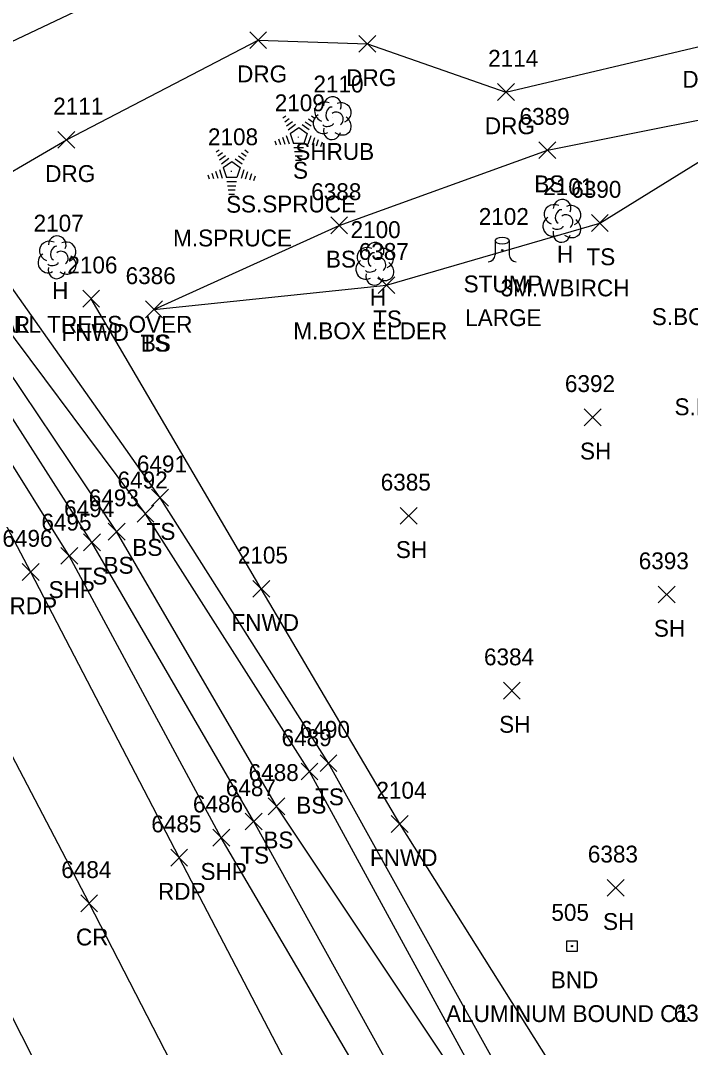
# Model space of a CAD drawing. Extents: x 1439173 to 1457902, y 641926 to 659889.
# Drawn here: x 1448928.4 to 1449007.9, y 643615.4 to 643737.2 of the extents above; entities that cross this region are included whole.
import ezdxf

# ---------------------------------------------------------------- set-up
doc = ezdxf.new("R2010")
doc.units = 0
for name, color, linetype in [('D_C', 7, 'Continuous'), ('L_A', 7, 'Continuous'), ('L_C', 7, 'Continuous'), ('L_I', 7, 'Continuous'), ('L_TIC', 7, 'Continuous'), ('LELB', 7, 'Continuous'), ('Level 18', 7, 'Continuous'), ('LFNC', 7, 'Continuous'), ('LSH', 7, 'Continuous'), ('LTC', 7, 'Continuous'), ('LTD', 7, 'Continuous'), ('LTS', 7, 'Continuous'), ('M_A', 7, 'Continuous'), ('M_C', 7, 'Continuous'), ('M_I', 7, 'Continuous'), ('P_A', 7, 'Continuous'), ('P_I', 7, 'Continuous'), ('P_TIC', 7, 'Continuous'), ('PET', 7, 'Continuous'), ('PRC', 7, 'Continuous'), ('PSP', 7, 'Continuous'), ('R_A', 7, 'Continuous'), ('R_I', 7, 'Continuous'), ('R_TIC', 7, 'Continuous'), ('RDG', 7, 'Continuous')]:
    doc.layers.add(name, color=color, linetype=linetype)

msp = doc.modelspace()

# ---------------------------------------------------------------- linework, layer by layer
at = {"layer": 'L_TIC'}
for points in [[(1448989.94, 643720.87), (1448991.94, 643722.87)], [(1448991.94, 643720.87), (1448989.94, 643722.87)], [(1448965.21, 643711.94), (1448967.21, 643713.94)], [(1448967.21, 643711.94), (1448965.21, 643713.94)], [(1448996.17, 643712.22), (1448998.17, 643714.22)], [(1448998.17, 643712.22), (1448996.17, 643714.22)], [(1448970.84, 643704.85), (1448972.84, 643706.85)], [(1448972.84, 643704.85), (1448970.84, 643706.85)], [(1448935.78, 643703.25), (1448937.78, 643705.25)], [(1448937.78, 643703.25), (1448935.78, 643705.25)], [(1448943.23, 643701.98), (1448945.23, 643703.98)], [(1448945.23, 643701.98), (1448943.23, 643703.98)], [(1448943.23, 643701.98), (1448945.23, 643703.98)], [(1448945.23, 643701.98), (1448943.23, 643703.98)], [(1448995.32, 643689.18), (1448997.32, 643691.18)], [(1448997.32, 643689.18), (1448995.32, 643691.18)], [(1448943.95, 643679.65), (1448945.95, 643681.65)], [(1448945.95, 643679.65), (1448943.95, 643681.65)], [(1448942.22, 643677.75), (1448944.22, 643679.75)], [(1448944.22, 643677.75), (1448942.22, 643679.75)], [(1448973.46, 643677.49), (1448975.46, 643679.49)], [(1448975.46, 643677.49), (1448973.46, 643679.49)], [(1448938.8, 643675.63), (1448940.8, 643677.63)], [(1448940.8, 643675.63), (1448938.8, 643677.63)], [(1448935.87, 643674.35), (1448937.87, 643676.35)], [(1448937.87, 643674.35), (1448935.87, 643676.35)], [(1448955.97, 643668.84), (1448957.97, 643670.84)], [(1448957.97, 643668.84), (1448955.97, 643670.84)], [(1449004.09, 643668.16), (1449006.09, 643670.16)], [(1449006.09, 643668.16), (1449004.09, 643670.16)], [(1448985.72, 643656.77), (1448987.72, 643658.77)], [(1448987.72, 643656.77), (1448985.72, 643658.77)], [(1448963.95, 643648.17), (1448965.95, 643650.17)], [(1448965.95, 643648.17), (1448963.95, 643650.17)], [(1448961.69, 643647.18), (1448963.69, 643649.18)], [(1448963.69, 643647.18), (1448961.69, 643649.18)], [(1448957.78, 643643.05), (1448959.78, 643645.05)], [(1448959.78, 643643.05), (1448957.78, 643645.05)], [(1448955.07, 643641.25), (1448957.07, 643643.25)], [(1448957.07, 643641.25), (1448955.07, 643643.25)], [(1448972.41, 643640.95), (1448974.41, 643642.95)], [(1448974.41, 643640.95), (1448972.41, 643642.95)], [(1448998.05, 643633.38), (1449000.05, 643635.38)], [(1449000.05, 643633.38), (1448998.05, 643635.38)]]:
    msp.add_lwpolyline(points, dxfattribs=at)
at = {"layer": 'LELB'}
for points in [[(1448944.23, 643702.98), (1448966.21, 643712.94), (1448990.94, 643721.87), (1449020.74, 643727.81)], [(1448944.23, 643702.98), (1448971.84, 643705.85), (1448997.17, 643713.22), (1449020.74, 643727.81)], [(1449007.56, 643574.55), (1449003.38, 643571.7), (1448999.17, 643571.68), (1448994.76, 643578.17), (1448988.36, 643588.65), (1448979.73, 643599.63), (1448956.07, 643642.25), (1448936.87, 643675.35), (1448919.51, 643702.37), (1448918.27, 643708.9), (1448920.37, 643711), (1448923.69, 643710.72)], [(1449006.36, 643577.8), (1449002.11, 643584.03), (1448989.8, 643604.45), (1448964.95, 643649.17), (1448944.95, 643680.65), (1448923.69, 643710.72)], [(1449004.14, 643573.82), (1449000.42, 643583.54), (1448996.33, 643591.01), (1448986.89, 643603.88), (1448962.69, 643648.18), (1448943.22, 643678.75), (1448922.66, 643706.26), (1448919.92, 643709.42), (1448919.63, 643708.84), (1448921.16, 643704.31)], [(1449004.14, 643573.82), (1449002.57, 643573.6), (1448991.06, 643589.85), (1448984.83, 643605.05), (1448958.78, 643644.05), (1448939.8, 643676.63), (1448921.16, 643704.31)]]:
    msp.add_lwpolyline(points, dxfattribs=at)
at = {"layer": 'Level 18'}
msp.add_lwpolyline([(1448993.23, 643628.08), (1448994.48, 643628.08), (1448994.48, 643626.83), (1448993.23, 643626.83)], close=True, dxfattribs=at)
msp.add_circle((1448993.85, 643627.46), 0.0833, dxfattribs=at)
at = {"layer": 'LFNC'}
msp.add_lwpolyline([(1448998.53, 643602.02), (1448973.41, 643641.95), (1448956.97, 643669.84), (1448936.78, 643704.25)], dxfattribs=at)
at = {"layer": 'LSH'}
msp.add_line((1448965.38, 643725.71), (1448965.38, 643725.71), dxfattribs=at)
msp.add_line((1448965.38, 643725.71), (1448965.38, 643725.71), dxfattribs=at)
msp.add_arc((1448965.42, 643727.15), 1.05, 335.5272, 180.9563, dxfattribs=at)
for centre, major_axis, ratio, start_param, end_param in [((1448964.59, 643726.38), (1.21, -0.51), 0.895232, 1.570796, 4.712389), ((1448965.17, 643726.17), (-0.208, -0.792), 0.645439, 3.141593, 6.283185), ((1448965.88, 643725.55), (-0.5, 0.667), 0.989748, 3.141593, 6.283185), ((1448966.42, 643726.3), (-1.14, -0.48), 0.949671, 1.570796, 4.712389), ((1448964.29, 643725.01), (0.58, -1.04), 0.959034, 3.141593, 6.283185), ((1448966.38, 643724.88), (-1.09, 0.79), 0.841452, 1.570796, 4.712389), ((1448965.38, 643724.21), (0.26, 1.06), 0.942809, 1.570796, 4.712389), ((1448964.92, 643724.96), (-0.625, -0.083), 0.423636, 0, 3.141593)]:
    msp.add_ellipse(centre, major_axis=major_axis, ratio=ratio, start_param=start_param, end_param=end_param, dxfattribs=at)
at = {"layer": 'LTC'}
for p, q in [((1448959.55, 643725.69), (1448959.9, 643725.95)), ((1448959.76, 643725.23), (1448960.28, 643725.61)), ((1448959.97, 643724.76), (1448960.67, 643725.27)), ((1448962.57, 643725.58), (1448963.12, 643725.18)), ((1448962.94, 643725.93), (1448963.36, 643725.63)), ((1448960.17, 643724.29), (1448961.05, 643724.93)), ((1448960.4, 643723.84), (1448961.41, 643724.57)), ((1448961.41, 643724.57), (1448962.41, 643723.85)), ((1448961.83, 643724.89), (1448962.64, 643724.3)), ((1448962.2, 643725.23), (1448962.88, 643724.74)), ((1448958.58, 643722.97), (1448958.73, 643722.5)), ((1448959.03, 643723.19), (1448959.25, 643722.54)), ((1448959.49, 643723.4), (1448959.76, 643722.57)), ((1448959.94, 643723.62), (1448960.28, 643722.6)), ((1448960.4, 643723.84), (1448960.79, 643722.65)), ((1448962.41, 643723.85), (1448962.02, 643722.65)), ((1448962.85, 643723.58), (1448962.51, 643722.54)), ((1448963.29, 643723.33), (1448963, 643722.44)), ((1448963.73, 643723.08), (1448963.5, 643722.35)), ((1448951.61, 643721.65), (1448951.96, 643721.91)), ((1448955.01, 643721.9), (1448955.42, 643721.59)), ((1448962.02, 643722.65), (1448960.79, 643722.65)), ((1448961.98, 643722.15), (1448960.83, 643722.15)), ((1448961.89, 643721.65), (1448960.91, 643721.65)), ((1448964.18, 643722.83), (1448963.99, 643722.25)), ((1448951.82, 643721.19), (1448952.35, 643721.57)), ((1448952.03, 643720.72), (1448952.73, 643721.23)), ((1448952.24, 643720.26), (1448953.11, 643720.9)), ((1448952.46, 643719.8), (1448953.47, 643720.54)), ((1448953.47, 643720.54), (1448954.47, 643719.81)), ((1448953.89, 643720.85), (1448954.7, 643720.26)), ((1448954.26, 643721.2), (1448954.94, 643720.7)), ((1448954.63, 643721.55), (1448955.18, 643721.15)), ((1448961.81, 643721.15), (1448960.98, 643721.15)), ((1448961.73, 643720.65), (1448961.05, 643720.65)), ((1448951.55, 643719.37), (1448951.82, 643718.53)), ((1448952.01, 643719.58), (1448952.34, 643718.56)), ((1448952.46, 643719.8), (1448952.85, 643718.61)), ((1448954.47, 643719.81), (1448954.08, 643718.61)), ((1448954.91, 643719.54), (1448954.57, 643718.5)), ((1448955.35, 643719.29), (1448955.06, 643718.41)), ((1448950.64, 643718.93), (1448950.79, 643718.47)), ((1448951.1, 643719.15), (1448951.31, 643718.5)), ((1448954.08, 643718.61), (1448952.85, 643718.61)), ((1448954.04, 643718.11), (1448952.9, 643718.11)), ((1448955.8, 643719.04), (1448955.56, 643718.31)), ((1448956.24, 643718.79), (1448956.05, 643718.22)), ((1448953.96, 643717.61), (1448952.97, 643717.61)), ((1448953.87, 643717.11), (1448953.04, 643717.11)), ((1448953.79, 643716.61), (1448953.11, 643716.61))]:
    msp.add_line(p, q, dxfattribs=at)
at = {"layer": 'LTD'}
for p, q in [((1448992.64, 643713.53), (1448992.64, 643713.53)), ((1448992.64, 643713.53), (1448992.64, 643713.53)), ((1448932.71, 643709.21), (1448932.71, 643709.21)), ((1448932.71, 643709.21), (1448932.71, 643709.21)), ((1448970.43, 643708.44), (1448970.43, 643708.44)), ((1448970.43, 643708.44), (1448970.43, 643708.44))]:
    msp.add_line(p, q, dxfattribs=at)
for centre in [(1448992.69, 643714.97), (1448932.75, 643710.64), (1448970.48, 643709.87)]:
    msp.add_arc(centre, 1.05, 335.5272, 180.9563, dxfattribs=at)
for centre, major_axis, ratio, start_param, end_param in [((1448991.85, 643714.2), (1.21, -0.51), 0.895232, 1.570796, 4.712389), ((1448992.43, 643713.99), (-0.208, -0.792), 0.645439, 3.141593, 6.283185), ((1448993.14, 643713.37), (-0.5, 0.667), 0.989748, 3.141593, 6.283185), ((1448993.68, 643714.12), (-1.14, -0.48), 0.949671, 1.570796, 4.712389), ((1448991.56, 643712.83), (0.58, -1.04), 0.959034, 3.141593, 6.283185), ((1448993.64, 643712.7), (-1.09, 0.79), 0.841452, 1.570796, 4.712389), ((1448992.64, 643712.03), (0.26, 1.06), 0.942809, 1.570796, 4.712389), ((1448992.18, 643712.78), (-0.625, -0.083), 0.423636, 0, 3.141593), ((1448931.92, 643709.87), (1.21, -0.51), 0.895232, 1.570796, 4.712389), ((1448933.75, 643709.79), (-1.14, -0.48), 0.949671, 1.570796, 4.712389), ((1448931.62, 643708.5), (0.58, -1.04), 0.959034, 3.141593, 6.283185), ((1448932.5, 643709.67), (-0.208, -0.792), 0.645439, 3.141593, 6.283185), ((1448933.21, 643709.04), (-0.5, 0.667), 0.989748, 3.141593, 6.283185), ((1448969.64, 643709.11), (1.21, -0.51), 0.895232, 1.570796, 4.712389), ((1448970.22, 643708.9), (-0.208, -0.792), 0.645439, 3.141593, 6.283185), ((1448971.47, 643709.02), (-1.14, -0.48), 0.949671, 1.570796, 4.712389), ((1448932.25, 643708.46), (-0.625, -0.083), 0.423636, 0, 3.141593), ((1448933.71, 643708.37), (-1.09, 0.79), 0.841452, 1.570796, 4.712389), ((1448969.35, 643707.73), (0.58, -1.04), 0.959034, 3.141593, 6.283185), ((1448970.93, 643708.27), (-0.5, 0.667), 0.989748, 3.141593, 6.283185), ((1448971.43, 643707.61), (-1.09, 0.79), 0.841452, 1.570796, 4.712389), ((1448932.71, 643707.71), (0.26, 1.06), 0.942809, 1.570796, 4.712389), ((1448970.43, 643706.94), (0.26, 1.06), 0.942809, 1.570796, 4.712389), ((1448969.97, 643707.69), (-0.625, -0.083), 0.423636, 0, 3.141593)]:
    msp.add_ellipse(centre, major_axis=major_axis, ratio=ratio, start_param=start_param, end_param=end_param, dxfattribs=at)
at = {"layer": 'LTS'}
for p, q in [((1448984.73, 643711.14), (1448984.73, 643709.47)), ((1448986.4, 643710.97), (1448986.4, 643711.14)), ((1448986.4, 643711.14), (1448986.4, 643709.47)), ((1448985.57, 643710), (1448985.57, 643710)), ((1448985.57, 643710), (1448985.57, 643710)), ((1448985.57, 643709.97), (1448985.57, 643709.97))]:
    msp.add_line(p, q, dxfattribs=at)
msp.add_circle((1448985.57, 643710), 0.0833, dxfattribs=at)
for centre, start, end in [((1448983.9, 643709.47), 270, 360), ((1448987.23, 643709.47), 180, 270)]:
    msp.add_arc(centre, 0.833, start, end, dxfattribs=at)
msp.add_ellipse((1448985.57, 643711.14), major_axis=(-0.833, 0), ratio=0.5, dxfattribs=at)
at = {"layer": 'P_TIC'}
for points in [[(1448933.18, 643672.75), (1448935.18, 643674.75)], [(1448935.18, 643672.75), (1448933.18, 643674.75)], [(1448928.6, 643670.83), (1448930.6, 643672.83)], [(1448930.6, 643670.83), (1448928.6, 643672.83)], [(1448951.22, 643639.32), (1448953.22, 643641.32)], [(1448953.22, 643639.32), (1448951.22, 643641.32)], [(1448946.22, 643636.96), (1448948.22, 643638.96)], [(1448948.22, 643636.96), (1448946.22, 643638.96)], [(1448935.54, 643631.54), (1448937.54, 643633.54)], [(1448937.54, 643631.54), (1448935.54, 643633.54)]]:
    msp.add_lwpolyline(points, dxfattribs=at)
at = {"layer": 'PET'}
for points in [[(1449162.58, 643198.27), (1449141.48, 643242.39), (1449121.69, 643284.02), (1449089.8, 643350.47), (1449063.61, 643404.76), (1449045.09, 643442.41), (1449024.86, 643484.45), (1449010.1, 643514.11), (1448990.81, 643553.04), (1448970.84, 643592.72), (1448947.22, 643637.96), (1448929.6, 643671.83), (1448913.03, 643703.21), (1448880.27, 643765.4), (1448860.14, 643803.65), (1448849.29, 643824.32), (1448831.93, 643857), (1448813.55, 643891.18), (1448792.86, 643930.51), (1448774.91, 643964.18), (1448756.71, 643999.72), (1448741.68, 644029.9), (1448721.66, 644072.11)], [(1449139.97, 643188.13), (1449117.6, 643232.77), (1449099.11, 643273.2), (1449066.34, 643340.97), (1449039.44, 643395.72), (1449020.72, 643432.95), (1449000.27, 643474.21), (1448984.45, 643505.7), (1448966.63, 643542.12), (1448946.78, 643580.8), (1448923.53, 643626.67), (1448906.33, 643660.76), (1448890.57, 643691.55), (1448882.77, 643706.14), (1448861.66, 643747.38), (1448842.89, 643782.5), (1448829.18, 643808.28), (1448815.05, 643835.06), (1448764.92, 643929.88), (1448739.21, 643978.47), (1448719.14, 644017.8), (1448697.57, 644061.64)]]:
    msp.add_lwpolyline(points, dxfattribs=at)
at = {"layer": 'PRC'}
msp.add_lwpolyline([(1449151.13, 643193.26), (1449129.92, 643237.18), (1449110.21, 643278.66), (1449077.82, 643346.33), (1449052.31, 643400.08), (1449033.57, 643437.64), (1449013.31, 643480.22), (1448998.17, 643509.98), (1448979.42, 643547.94), (1448960, 643587.03), (1448936.54, 643632.54), (1448918.64, 643666.68), (1448902.12, 643697.96), (1448893.71, 643713.68), (1448873.04, 643753.33), (1448854.51, 643788.55), (1448840.55, 643814.74), (1448825.9, 643842.48), (1448798.39, 643894.2), (1448777.05, 643935.06), (1448750.78, 643985.2), (1448731.14, 644023.28), (1448710.46, 644067.89)], dxfattribs=at)
at = {"layer": 'PSP'}
msp.add_lwpolyline([(1448977.12, 643597.86), (1448952.22, 643640.32), (1448934.18, 643673.75), (1448916.63, 643701.76), (1448901.19, 643730.96), (1448882.07, 643766.45), (1448862.01, 643805.04), (1448851.26, 643825.51), (1448833.68, 643857.89), (1448815.32, 643892.21), (1448795.51, 643930.37), (1448776.76, 643965.35), (1448758.73, 644000.57), (1448743.19, 644030.79), (1448723.72, 644072.96)], dxfattribs=at)
at = {"layer": 'R_TIC'}
for points in [[(1448955.61, 643733.91), (1448957.61, 643735.91)], [(1448957.61, 643733.91), (1448955.61, 643735.91)], [(1448968.57, 643733.47), (1448970.57, 643735.47)], [(1448970.57, 643733.47), (1448968.57, 643735.47)], [(1448985.02, 643727.76), (1448987.02, 643729.76)], [(1448987.02, 643727.76), (1448985.02, 643729.76)], [(1448932.83, 643722.09), (1448934.83, 643724.09)], [(1448934.83, 643722.09), (1448932.83, 643724.09)]]:
    msp.add_lwpolyline(points, dxfattribs=at)
at = {"layer": 'RDG'}
for points in [[(1448901.19, 643730.96), (1448905.48, 643729.13), (1448909.2, 643729.39), (1448921.88, 643732.2), (1448950, 643745.5)], [(1448933.83, 643723.09), (1448956.61, 643734.91), (1448969.57, 643734.47), (1448986.02, 643728.76), (1449009.47, 643734.27)], [(1448921.75, 643716.06), (1448933.83, 643723.09)]]:
    msp.add_lwpolyline(points, dxfattribs=at)

# ---------------------------------------------------------------- texts
at = {"layer": 'D_C'}
msp.add_text('18" CGMP FAIR', height=2, dxfattribs=at).set_placement((1448910, 643700.18))
at = {"layer": 'L_A'}
for s, p in [('SHRUB', (1448961.01, 643720.71)), ('S', (1448960.74, 643718.48)), ('BS', (1448989.38, 643716.87)), ('S', (1448952.8, 643714.45)), ('BS', (1448964.65, 643707.94)), ('H', (1448992.07, 643708.53)), ('TS', (1448995.58, 643708.22)), ('STUMP', (1448980.99, 643705)), ('H', (1448932.14, 643704.21)), ('H', (1448969.86, 643703.44)), ('TS', (1448970.25, 643700.85)), ('FNWD', (1448933.24, 643699.25)), ('TS', (1448942.64, 643697.98)), ('BS', (1448942.67, 643697.98)), ('SH', (1448994.81, 643685.18)), ('TS', (1448943.36, 643675.65)), ('BS', (1448941.66, 643673.75)), ('SH', (1448972.95, 643673.49)), ('BS', (1448938.24, 643671.63)), ('TS', (1448935.28, 643670.35)), ('FNWD', (1448953.43, 643664.84)), ('SH', (1449003.58, 643664.16)), ('SH', (1448985.21, 643652.77)), ('TS', (1448963.36, 643644.17)), ('BS', (1448961.13, 643643.18)), ('BS', (1448957.22, 643639.05)), ('TS', (1448954.48, 643637.25)), ('FNWD', (1448969.87, 643636.95)), ('SH', (1448997.54, 643629.38))]:
    msp.add_text(s, height=2, dxfattribs=at).set_placement(p)
at = {"layer": 'L_C'}
for s, p in [('S.SPRUCE', (1448954.56, 643714.48)), ('M.SPRUCE', (1448946.5, 643710.45)), ('3M.WBIRCH', (1448985.38, 643704.53)), ('SHOWED ALL TREES OVER', (1448913.28, 643700.21)), ('LARGE', (1448981.18, 643701)), ('S.BOXELDER', (1449003.33, 643701.12)), ('M.BOX ELDER', (1448960.77, 643699.44)), ('S.BOXELDER', (1449006.03, 643690.43))]:
    msp.add_text(s, height=2, dxfattribs=at).set_placement(p)
at = {"layer": 'L_I'}
for s, p in [('2110', (1448963.16, 643728.71)), ('2109', (1448958.57, 643726.48)), ('6389', (1448987.63, 643724.87)), ('2108', (1448950.64, 643722.45)), ('6388', (1448962.9, 643715.94)), ('2101', (1448990.44, 643716.53)), ('6390', (1448993.77, 643716.22)), ('2102', (1448982.79, 643713)), ('2107', (1448929.94, 643712.21)), ('2100', (1448967.57, 643711.44)), ('6387', (1448968.54, 643708.85)), ('2106', (1448933.95, 643707.25)), ('6386', (1448940.87, 643705.98)), ('6386', (1448940.87, 643705.98)), ('6392', (1448993.02, 643693.18)), ('6491', (1448942.21, 643683.65)), ('6492', (1448939.91, 643681.75)), ('6385', (1448971.15, 643681.49)), ('6493', (1448936.49, 643679.63)), ('6494', (1448933.56, 643678.35)), ('2105', (1448954.19, 643672.84)), ('6393', (1449001.78, 643672.16)), ('6384', (1448983.41, 643660.77)), ('6490', (1448961.55, 643652.17)), ('6489', (1448959.38, 643651.18)), ('6488', (1448955.47, 643647.05)), ('6487', (1448952.76, 643645.25)), ('2104', (1448970.64, 643644.95)), ('6383', (1448995.74, 643637.38)), ('6382', (1449005.93, 643618.52))]:
    msp.add_text(s, height=2, dxfattribs=at).set_placement(p)
at = {"layer": 'LTC'}
for p in [(1448961.29, 643723.59), (1448953.35, 643719.55)]:
    msp.add_text('.', height=1.04, rotation=270, dxfattribs=at).set_placement(p)
at = {"layer": 'M_A'}
msp.add_text('BND', height=2, dxfattribs=at).set_placement((1448991.34, 643622.46))
at = {"layer": 'M_C'}
msp.add_text('ALUMINUM BOUND C1', height=2, dxfattribs=at).set_placement((1448978.91, 643618.46))
at = {"layer": 'M_I'}
msp.add_text('505', height=2, dxfattribs=at).set_placement((1448991.41, 643630.46))
at = {"layer": 'P_A'}
for s, p in [('SHP', (1448931.72, 643668.75)), ('RDP', (1448927.09, 643666.83)), ('SHP', (1448949.76, 643635.32)), ('RDP', (1448944.71, 643632.96)), ('CR', (1448934.97, 643627.54))]:
    msp.add_text(s, height=2, dxfattribs=at).set_placement(p)
at = {"layer": 'P_I'}
for s, p in [('6495', (1448930.87, 643676.75)), ('6496', (1448926.24, 643674.83)), ('6486', (1448948.86, 643643.32)), ('6485', (1448943.92, 643640.96)), ('6484', (1448933.23, 643635.54))]:
    msp.add_text(s, height=2, dxfattribs=at).set_placement(p)
at = {"layer": 'R_A'}
for p in [(1448954.1, 643729.91), (1448967.06, 643729.47), (1449006.96, 643729.27), (1448983.51, 643723.76), (1448931.32, 643718.09)]:
    msp.add_text('DRG', height=2, dxfattribs=at).set_placement(p)
at = {"layer": 'R_I'}
for s, p in [('2114', (1448983.9, 643731.76)), ('2111', (1448932.27, 643726.09))]:
    msp.add_text(s, height=2, dxfattribs=at).set_placement(p)

doc.saveas('drawing.dxf')
